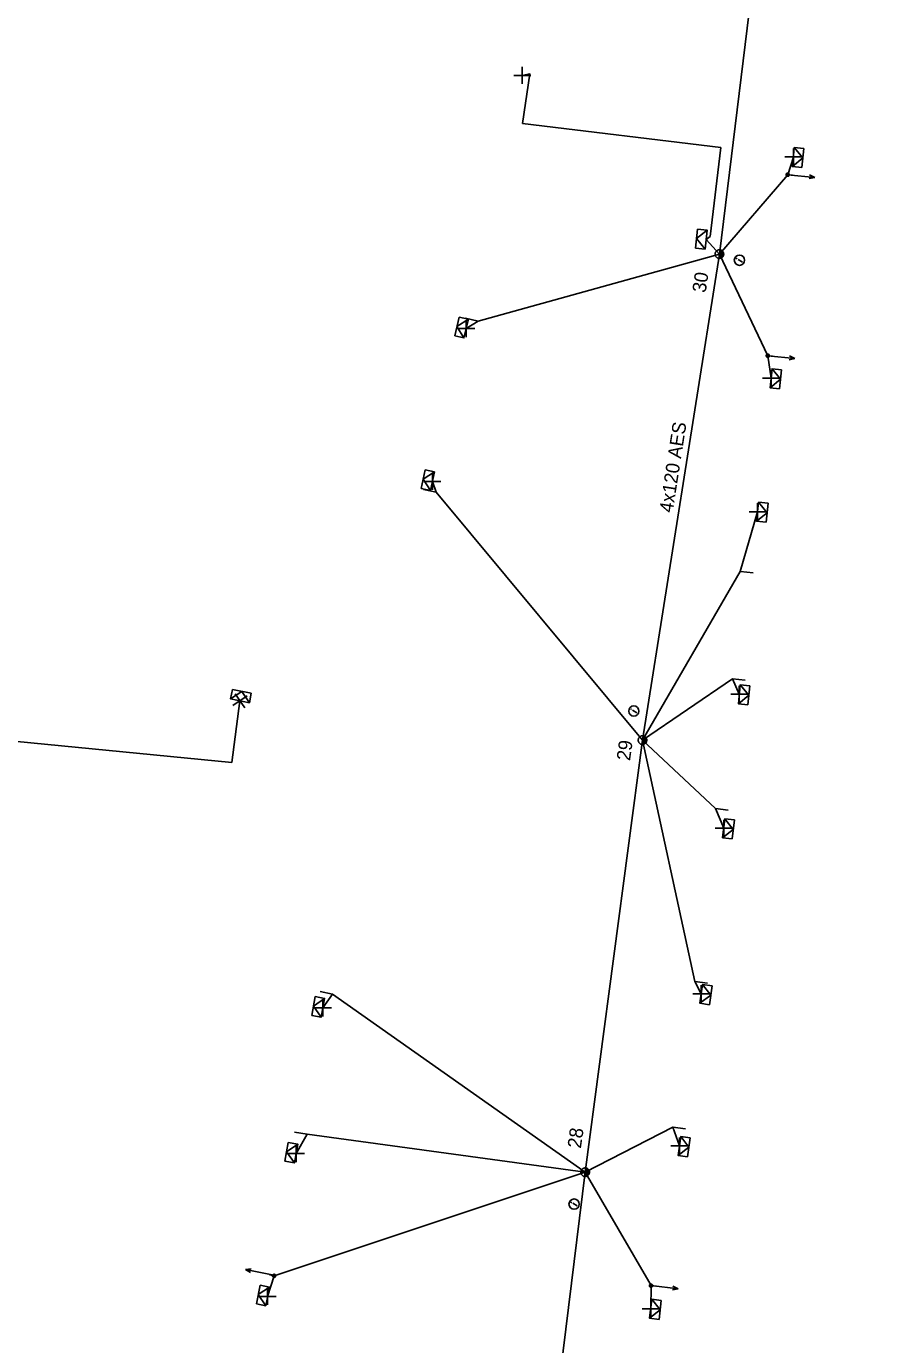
# Model space of a CAD drawing. Extents: x -544780 to -541582, y -1198995 to -1196551.
# Drawn here: x -543799.3 to -543736.3, y -1197255.8 to -1197159.1 of the extents above; entities that cross this region are included whole.
import ezdxf

# ---------------------------------------------------------------- set-up
doc = ezdxf.new("R2010")
doc.units = 0
for name, color, linetype in [('Vrstva 1', 7, 'Continuous'), ('Vrstva 10', 7, 'Continuous'), ('Vrstva 13', 7, 'Continuous'), ('Vrstva 14', 7, 'Continuous'), ('Vrstva 2', 7, 'Continuous'), ('Vrstva 31', 7, 'Continuous'), ('Vrstva 34', 7, 'Continuous'), ('Vrstva 36', 7, 'Continuous'), ('Vrstva 50', 7, 'Continuous'), ('Vrstva 51', 7, 'Continuous'), ('Vrstva 52', 7, 'Continuous'), ('Vrstva 54', 7, 'Continuous'), ('Vrstva 59', 7, 'Continuous'), ('Vrstva 8', 7, 'Continuous'), ('Vrstva 9', 7, 'Continuous')]:
    doc.layers.add(name, color=color, linetype=linetype)

# ---------------------------------------------------------------- blocks, each defined once
blk = doc.blocks.new('NN440')
at = {"layer": 'Vrstva 2'}
for points in [[(0.63, 0), (0.63, 0.06), (0.62, 0.13), (0.6, 0.19), (0.58, 0.25), (0.55, 0.31), (0.51, 0.37), (0.47, 0.42), (0.42, 0.46), (0.37, 0.51), (0.32, 0.54), (0.26, 0.57), (0.2, 0.59), (0.13, 0.61), (0.07, 0.62), (0, 0.63), (-0.06, 0.62), (-0.13, 0.61), (-0.19, 0.59), (-0.26, 0.57), (-0.31, 0.54), (-0.37, 0.51), (-0.42, 0.46), (-0.47, 0.42), (-0.51, 0.37), (-0.54, 0.31), (-0.57, 0.25), (-0.6, 0.19), (-0.62, 0.13), (-0.63, 0.06), (-0.63, 0), (-0.63, -0.07), (-0.62, -0.14), (-0.6, -0.2), (-0.57, -0.26), (-0.54, -0.32), (-0.51, -0.37), (-0.47, -0.43), (-0.42, -0.47), (-0.37, -0.51), (-0.31, -0.55), (-0.26, -0.58), (-0.19, -0.6), (-0.13, -0.62), (-0.06, -0.63), (0, -0.63), (0.07, -0.63), (0.13, -0.62), (0.2, -0.6), (0.26, -0.58), (0.32, -0.55), (0.37, -0.51), (0.42, -0.47), (0.47, -0.43), (0.51, -0.37), (0.55, -0.32), (0.58, -0.26), (0.6, -0.2), (0.62, -0.14), (0.63, -0.07), (0.63, 0)], [(-0.63, 0), (0.63, 0)], [(-0.6, -0.18), (0.57, -0.18)], [(-0.51, -0.32), (0.5, -0.32)], [(-0.37, -0.47), (0.35, -0.47)]]:
    blk.add_lwpolyline(points, dxfattribs=at)
blk = doc.blocks.new('NN560')
at = {"layer": 'Vrstva 2'}
for points in [[(1.999, -0.001), (1.59, 0.141)], [(0, -0.001), (1.999, -0.001)], [(1.999, -0.001), (1.59, -0.134)]]:
    blk.add_lwpolyline(points, dxfattribs=at)
blk = doc.blocks.new('NN770')
at = {"layer": 'Vrstva 10'}
for p, q in [((0.002, 0.187), (0.002, 0.263)), ((0.002, -0.276), (0.002, 0.111))]:
    blk.add_line(p, q, dxfattribs=at)
blk.add_circle((0, -0.008), 0.375, dxfattribs=at)
blk = doc.blocks.new('NN800')
at = {"layer": 'Vrstva 1'}
for points in [[(-0.442, 0.442), (0.442, -0.442)], [(-0.442, -0.442), (0.442, 0.442)]]:
    blk.add_lwpolyline(points, dxfattribs=at)
blk = doc.blocks.new('NN630')
at = {"layer": 'Vrstva 9'}
for points in [[(-0.003, -0.7), (-0.703, 0)], [(-0.703, -0.7), (-0.703, 0), (0.697, 0), (0.697, -0.7)], [(-0.703, -0.7), (0.697, -0.7)], [(-0.003, -0.7), (0.697, 0)]]:
    blk.add_lwpolyline(points, dxfattribs=at)
blk = doc.blocks.new('NN500')
at = {"layer": 'Vrstva 2'}
for points in [[(0, -0.24), (0.02, -0.23), (0.05, -0.23), (0.07, -0.22), (0.09, -0.22), (0.12, -0.2), (0.14, -0.19), (0.16, -0.18), (0.17, -0.16), (0.19, -0.14), (0.2, -0.12), (0.21, -0.1), (0.22, -0.07), (0.23, -0.05), (0.23, -0.02), (0.23, 0), (0.23, 0.02), (0.23, 0.05), (0.22, 0.07), (0.21, 0.1), (0.2, 0.12), (0.19, 0.14), (0.17, 0.16), (0.16, 0.17), (0.14, 0.19), (0.12, 0.2), (0.09, 0.21), (0.07, 0.22), (0.05, 0.23), (0.02, 0.23), (0, 0.23), (-0.03, 0.23), (-0.05, 0.23), (-0.07, 0.22), (-0.1, 0.21), (-0.12, 0.2), (-0.14, 0.19), (-0.16, 0.17), (-0.18, 0.16), (-0.19, 0.14), (-0.2, 0.12), (-0.22, 0.1), (-0.22, 0.07), (-0.23, 0.05), (-0.23, 0.02), (-0.24, 0), (-0.23, -0.02), (-0.23, -0.05), (-0.22, -0.07), (-0.22, -0.1), (-0.2, -0.12), (-0.19, -0.14), (-0.18, -0.16), (-0.16, -0.18), (-0.14, -0.19), (-0.12, -0.2), (-0.1, -0.22), (-0.07, -0.22), (-0.05, -0.23), (-0.03, -0.23), (0, -0.24)], [(0, -0.24), (0.02, -0.23), (0.05, -0.23), (0.07, -0.22), (0.09, -0.22), (0.12, -0.2), (0.14, -0.19), (0.16, -0.18), (0.17, -0.16), (0.19, -0.14), (0.2, -0.12), (0.21, -0.1), (0.22, -0.07), (0.23, -0.05), (0.23, -0.02), (0.23, 0), (0.23, 0.02), (0.23, 0.05), (0.22, 0.07), (0.21, 0.1), (0.2, 0.12), (0.19, 0.14), (0.17, 0.16), (0.16, 0.17), (0.14, 0.19), (0.12, 0.2), (0.09, 0.21), (0.07, 0.22), (0.05, 0.23), (0.02, 0.23), (0, 0.23), (-0.03, 0.23), (-0.05, 0.23), (-0.07, 0.22), (-0.1, 0.21), (-0.12, 0.2), (-0.14, 0.19), (-0.16, 0.17), (-0.18, 0.16), (-0.19, 0.14), (-0.2, 0.12), (-0.22, 0.1), (-0.22, 0.07), (-0.23, 0.05), (-0.23, 0.02), (-0.24, 0), (-0.23, -0.02), (-0.23, -0.05), (-0.22, -0.07), (-0.22, -0.1), (-0.2, -0.12), (-0.19, -0.14), (-0.18, -0.16), (-0.16, -0.18), (-0.14, -0.19), (-0.12, -0.2), (-0.1, -0.22), (-0.07, -0.22), (-0.05, -0.23), (-0.03, -0.23), (0, -0.24)], [(0, -0.21), (0.02, -0.2), (0.04, -0.2), (0.06, -0.2), (0.08, -0.19), (0.1, -0.18), (0.12, -0.17), (0.14, -0.15), (0.15, -0.14), (0.16, -0.12), (0.18, -0.1), (0.19, -0.08), (0.19, -0.06), (0.2, -0.04), (0.2, -0.02), (0.2, 0), (0.2, 0.02), (0.2, 0.04), (0.19, 0.06), (0.19, 0.08), (0.18, 0.1), (0.16, 0.12), (0.15, 0.14), (0.14, 0.15), (0.12, 0.17), (0.1, 0.18), (0.08, 0.19), (0.06, 0.19), (0.04, 0.2), (0.02, 0.2), (0, 0.2), (-0.02, 0.2), (-0.04, 0.2), (-0.06, 0.19), (-0.08, 0.19), (-0.1, 0.18), (-0.12, 0.17), (-0.14, 0.15), (-0.15, 0.14), (-0.17, 0.12), (-0.18, 0.1), (-0.19, 0.08), (-0.2, 0.06), (-0.2, 0.04), (-0.21, 0.02), (-0.21, 0), (-0.21, -0.02), (-0.2, -0.04), (-0.2, -0.06), (-0.19, -0.08), (-0.18, -0.1), (-0.17, -0.12), (-0.15, -0.14), (-0.14, -0.15), (-0.12, -0.17), (-0.1, -0.18), (-0.08, -0.19), (-0.06, -0.2), (-0.04, -0.2), (-0.02, -0.2), (0, -0.21)], [(0, -0.18), (0.02, -0.18), (0.04, -0.17), (0.05, -0.17), (0.07, -0.16), (0.09, -0.15), (0.1, -0.14), (0.12, -0.13), (0.13, -0.12), (0.14, -0.1), (0.15, -0.09), (0.16, -0.07), (0.17, -0.05), (0.17, -0.04), (0.17, -0.02), (0.17, 0), (0.17, 0.02), (0.17, 0.04), (0.17, 0.05), (0.16, 0.07), (0.15, 0.09), (0.14, 0.1), (0.13, 0.12), (0.12, 0.13), (0.1, 0.14), (0.09, 0.15), (0.07, 0.16), (0.05, 0.17), (0.04, 0.17), (0.02, 0.17), (0, 0.18), (-0.02, 0.17), (-0.04, 0.17), (-0.06, 0.17), (-0.07, 0.16), (-0.09, 0.15), (-0.1, 0.14), (-0.12, 0.13), (-0.13, 0.12), (-0.14, 0.1), (-0.15, 0.09), (-0.16, 0.07), (-0.17, 0.05), (-0.17, 0.04), (-0.18, 0.02), (-0.18, 0), (-0.18, -0.02), (-0.17, -0.04), (-0.17, -0.05), (-0.16, -0.07), (-0.15, -0.09), (-0.14, -0.1), (-0.13, -0.12), (-0.12, -0.13), (-0.1, -0.14), (-0.09, -0.15), (-0.07, -0.16), (-0.06, -0.17), (-0.04, -0.17), (-0.02, -0.18), (0, -0.18)], [(0, -0.15), (0.01, -0.15), (0.03, -0.14), (0.04, -0.14), (0.06, -0.13), (0.07, -0.13), (0.08, -0.12), (0.1, -0.11), (0.11, -0.1), (0.12, -0.09), (0.13, -0.07), (0.13, -0.06), (0.14, -0.05), (0.14, -0.03), (0.14, -0.02), (0.14, 0), (0.14, 0.01), (0.14, 0.03), (0.14, 0.04), (0.13, 0.06), (0.13, 0.07), (0.12, 0.09), (0.11, 0.1), (0.1, 0.11), (0.08, 0.12), (0.07, 0.13), (0.06, 0.13), (0.04, 0.14), (0.03, 0.14), (0.01, 0.14), (0, 0.15), (-0.02, 0.14), (-0.03, 0.14), (-0.05, 0.14), (-0.06, 0.13), (-0.07, 0.13), (-0.09, 0.12), (-0.1, 0.11), (-0.11, 0.1), (-0.12, 0.09), (-0.13, 0.07), (-0.13, 0.06), (-0.14, 0.04), (-0.14, 0.03), (-0.15, 0.01), (-0.15, 0), (-0.15, -0.02), (-0.14, -0.03), (-0.14, -0.05), (-0.13, -0.06), (-0.13, -0.07), (-0.12, -0.09), (-0.11, -0.1), (-0.1, -0.11), (-0.09, -0.12), (-0.07, -0.13), (-0.06, -0.13), (-0.05, -0.14), (-0.03, -0.14), (-0.02, -0.15), (0, -0.15)], [(0, -0.12), (0.01, -0.12), (0.02, -0.11), (0.03, -0.11), (0.05, -0.11), (0.06, -0.1), (0.07, -0.09), (0.08, -0.09), (0.09, -0.08), (0.09, -0.07), (0.1, -0.06), (0.11, -0.05), (0.11, -0.04), (0.11, -0.02), (0.11, -0.01), (0.12, 0), (0.11, 0.01), (0.11, 0.02), (0.11, 0.04), (0.11, 0.05), (0.1, 0.06), (0.09, 0.07), (0.09, 0.08), (0.08, 0.09), (0.07, 0.09), (0.06, 0.1), (0.05, 0.11), (0.03, 0.11), (0.02, 0.11), (0.01, 0.12), (0, 0.12), (-0.01, 0.12), (-0.03, 0.11), (-0.04, 0.11), (-0.05, 0.11), (-0.06, 0.1), (-0.07, 0.09), (-0.08, 0.09), (-0.09, 0.08), (-0.1, 0.07), (-0.1, 0.06), (-0.11, 0.05), (-0.11, 0.04), (-0.12, 0.02), (-0.12, 0.01), (-0.12, 0), (-0.12, -0.01), (-0.12, -0.02), (-0.11, -0.04), (-0.11, -0.05), (-0.1, -0.06), (-0.1, -0.07), (-0.09, -0.08), (-0.08, -0.09), (-0.07, -0.09), (-0.06, -0.1), (-0.05, -0.11), (-0.04, -0.11), (-0.03, -0.11), (-0.01, -0.12), (0, -0.12)], [(0, -0.09), (0.01, -0.09), (0.02, -0.09), (0.03, -0.08), (0.03, -0.08), (0.04, -0.08), (0.05, -0.07), (0.06, -0.07), (0.06, -0.06), (0.07, -0.05), (0.07, -0.04), (0.08, -0.04), (0.08, -0.03), (0.08, -0.02), (0.09, -0.01), (0.09, 0), (0.09, 0.01), (0.08, 0.02), (0.08, 0.03), (0.08, 0.03), (0.07, 0.04), (0.07, 0.05), (0.06, 0.06), (0.06, 0.06), (0.05, 0.07), (0.04, 0.07), (0.03, 0.08), (0.03, 0.08), (0.02, 0.08), (0.01, 0.09), (0, 0.09), (-0.01, 0.09), (-0.02, 0.08), (-0.03, 0.08), (-0.04, 0.08), (-0.04, 0.07), (-0.05, 0.07), (-0.06, 0.06), (-0.07, 0.06), (-0.07, 0.05), (-0.08, 0.04), (-0.08, 0.03), (-0.08, 0.03), (-0.09, 0.02), (-0.09, 0.01), (-0.09, 0), (-0.09, -0.01), (-0.09, -0.02), (-0.08, -0.03), (-0.08, -0.04), (-0.08, -0.04), (-0.07, -0.05), (-0.07, -0.06), (-0.06, -0.07), (-0.05, -0.07), (-0.04, -0.08), (-0.04, -0.08), (-0.03, -0.08), (-0.02, -0.09), (-0.01, -0.09), (0, -0.09)], [(0, -0.06), (0, -0.06), (0.01, -0.06), (0.02, -0.05), (0.02, -0.05), (0.03, -0.05), (0.03, -0.05), (0.04, -0.04), (0.04, -0.04), (0.05, -0.03), (0.05, -0.03), (0.05, -0.02), (0.05, -0.02), (0.05, -0.01), (0.06, -0.01), (0.06, 0), (0.06, 0.01), (0.05, 0.01), (0.05, 0.02), (0.05, 0.02), (0.05, 0.03), (0.05, 0.03), (0.04, 0.04), (0.04, 0.04), (0.03, 0.05), (0.03, 0.05), (0.02, 0.05), (0.02, 0.05), (0.01, 0.06), (0, 0.06), (0, 0.06), (-0.01, 0.06), (-0.01, 0.06), (-0.02, 0.05), (-0.02, 0.05), (-0.03, 0.05), (-0.03, 0.05), (-0.04, 0.04), (-0.04, 0.04), (-0.05, 0.03), (-0.05, 0.03), (-0.05, 0.02), (-0.06, 0.02), (-0.06, 0.01), (-0.06, 0.01), (-0.06, 0), (-0.06, -0.01), (-0.06, -0.01), (-0.06, -0.02), (-0.05, -0.02), (-0.05, -0.03), (-0.05, -0.03), (-0.04, -0.04), (-0.04, -0.04), (-0.03, -0.05), (-0.03, -0.05), (-0.02, -0.05), (-0.02, -0.05), (-0.01, -0.06), (-0.01, -0.06), (0, -0.06)], [(0, -0.03), (0, -0.03), (0, -0.03), (0.01, -0.03), (0.01, -0.03), (0.01, -0.02), (0.02, -0.02), (0.02, -0.02), (0.02, -0.02), (0.02, -0.02), (0.02, -0.01), (0.02, -0.01), (0.03, -0.01), (0.03, -0.01), (0.03, 0), (0.03, 0), (0.03, 0), (0.03, 0.01), (0.03, 0.01), (0.02, 0.01), (0.02, 0.01), (0.02, 0.02), (0.02, 0.02), (0.02, 0.02), (0.02, 0.02), (0.01, 0.02), (0.01, 0.02), (0.01, 0.03), (0, 0.03), (0, 0.03), (0, 0.03), (0, 0.03), (-0.01, 0.03), (-0.01, 0.03), (-0.01, 0.02), (-0.02, 0.02), (-0.02, 0.02), (-0.02, 0.02), (-0.02, 0.02), (-0.02, 0.02), (-0.03, 0.01), (-0.03, 0.01), (-0.03, 0.01), (-0.03, 0.01), (-0.03, 0), (-0.03, 0), (-0.03, 0), (-0.03, -0.01), (-0.03, -0.01), (-0.03, -0.01), (-0.03, -0.01), (-0.02, -0.02), (-0.02, -0.02), (-0.02, -0.02), (-0.02, -0.02), (-0.02, -0.02), (-0.01, -0.03), (-0.01, -0.03), (-0.01, -0.03), (0, -0.03), (0, -0.03)], [(0.23, 0), (0.7, 0)]]:
    blk.add_lwpolyline(points, dxfattribs=at)
blk = doc.blocks.new('NN510')
at = {"layer": 'Vrstva 2'}
blk.add_lwpolyline([(0.001, 0.002), (0.001, 0.939)], dxfattribs=at)

msp = doc.modelspace()

# ---------------------------------------------------------------- linework, layer by layer
at = {"layer": 'Vrstva 50'}
msp.add_lwpolyline([(-543775.44, -1197359.32), (-543772.569, -1197338.779), (-543766.769, -1197307.71), (-543762.65, -1197277.68), (-543758.39, -1197243.149), (-543754.189, -1197211.47), (-543748.549, -1197175.829), (-543744.639, -1197143.859), (-543740.249, -1197113.279), (-543736.44, -1197077.571), (-543736.293, -1197076.19)], dxfattribs=at)
at = {"layer": 'Vrstva 52'}
for points in [[(-543748.549, -1197175.829), (-543749.523, -1197174.761), (-543749.217, -1197174.531), (-543748.45, -1197168.01), (-543762.993, -1197166.259)], [(-543832.24, -1197210.609), (-543832.012, -1197208.446), (-543784.287, -1197213.107), (-543783.69, -1197208.582)]]:
    msp.add_lwpolyline(points, dxfattribs=at)
at = {"layer": 'Vrstva 54'}
for points in [[(-543748.549, -1197175.829), (-543743.543, -1197170.005), (-543743.129, -1197168.707)], [(-543748.549, -1197175.829), (-543766.239, -1197180.745), (-543767.112, -1197181.292)], [(-543748.549, -1197175.829), (-543745, -1197183.277), (-543744.762, -1197184.929)], [(-543754.189, -1197211.47), (-543747.016, -1197199.1), (-543745.75, -1197194.72)], [(-543754.189, -1197211.47), (-543747.585, -1197206.98), (-543747.09, -1197208.104)], [(-543758.39, -1197243.149), (-543776.897, -1197230.087), (-543777.616, -1197231.101)], [(-543758.39, -1197243.149), (-543778.775, -1197240.374), (-543779.583, -1197241.788)]]:
    msp.add_lwpolyline(points, dxfattribs=at)
at = {"layer": 'Vrstva 59'}
msp.add_lwpolyline([(-543762.993, -1197166.259), (-543762.442, -1197162.614), (-543762.999, -1197162.718)], dxfattribs=at)
at = {"layer": 'Vrstva 8'}
for points in [[(-543754.189, -1197211.47), (-543769.31, -1197193.293), (-543769.587, -1197192.49)], [(-543754.189, -1197211.47), (-543748.844, -1197216.49), (-543748.23, -1197217.931)], [(-543754.189, -1197211.47), (-543750.356, -1197229.166), (-543749.876, -1197230.073)], [(-543758.39, -1197243.149), (-543751.954, -1197239.838), (-543751.477, -1197241.225)], [(-543758.39, -1197243.149), (-543781.189, -1197250.752), (-543781.665, -1197252.263)], [(-543758.39, -1197243.149), (-543753.563, -1197251.467), (-543753.583, -1197253.164)]]:
    msp.add_lwpolyline(points, dxfattribs=at)

# ---------------------------------------------------------------- block references
at = {"layer": 'Vrstva 13'}
for name, p, xscale, yscale, rotation in [('NN500', (-543743.543, -1197170.005), 0.5000000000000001, 0.5, -5.623999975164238), ('NN440', (-543748.549, -1197175.829), 0.4999999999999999, 0.49999999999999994, 81.45826944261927), ('NN500', (-543745, -1197183.277), 0.5, 0.4999999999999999, -5.858000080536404), ('NN440', (-543754.189, -1197211.469), 0.5000000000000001, 0.5000000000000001, 82.16785284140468), ('NN440', (-543758.39, -1197243.149), 0.5, 0.5000000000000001, 82.0032972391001), ('NN500', (-543781.189, -1197250.752), 0.5, 0.5, 168.27699993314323), ('NN500', (-543753.563, -1197251.467), 0.5, 0.5000000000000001, -6.56399997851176)]:
    msp.add_blockref(name, p, dxfattribs=dict(at, xscale=xscale, yscale=yscale, rotation=rotation))
for name, p, rotation in [('NN560', (-543743.543, -1197170.005), -5.624283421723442), ('NN510', (-543766.239, -1197180.745), 76.79393886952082), ('NN560', (-543745, -1197183.277), -5.858458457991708), ('NN510', (-543769.31, -1197193.294), 77.7415806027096), ('NN510', (-543747.017, -1197199.099), -95.7153638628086), ('NN510', (-543747.586, -1197206.979), -95.72056388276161), ('NN510', (-543748.845, -1197216.49), -96.99959165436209), ('NN510', (-543750.356, -1197229.166), -98.21735841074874), ('NN510', (-543776.897, -1197230.088), 79.22613891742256), ('NN510', (-543751.954, -1197239.837), -98.15278059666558), ('NN510', (-543778.775, -1197240.375), 80.00482213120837), ('NN560', (-543781.337, -1197250.684), 168.27731662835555), ('NN560', (-543753.563, -1197251.467), -6.563522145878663)]:
    msp.add_blockref(name, p, dxfattribs=dict(at, rotation=rotation))
at = {"layer": 'Vrstva 31'}
for p, rotation in [((-543743.129, -1197168.707), 84.37571665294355), ((-543749.523, -1197174.761), -95.85845832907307), ((-543767.112, -1197181.292), -103.20606113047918), ((-543744.762, -1197184.93), 84.14154167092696), ((-543769.587, -1197192.49), -102.2584194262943), ((-543745.75, -1197194.72), 84.28463606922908), ((-543783.69, -1197208.582), 168.53274725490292), ((-543747.09, -1197208.104), 84.27943611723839), ((-543748.23, -1197217.931), 83.00040832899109), ((-543749.876, -1197230.073), 81.7826416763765), ((-543777.616, -1197231.101), -100.77386108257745), ((-543751.477, -1197241.225), 81.84721940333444), ((-543779.583, -1197241.788), -99.99517777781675), ((-543781.664, -1197252.263), -101.72268333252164), ((-543753.583, -1197253.165), 83.43647783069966)]:
    msp.add_blockref('NN630', p, dxfattribs=dict(at, rotation=rotation))
at = {"layer": 'Vrstva 34'}
for p, rotation in [((-543762.999, -1197162.718), 44.99999995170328), ((-543743.129, -1197168.706), 44.99999995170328), ((-543767.112, -1197181.292), 45), ((-543744.762, -1197184.929), 45), ((-543769.587, -1197192.49), 45), ((-543745.75, -1197194.72), 45), ((-543747.091, -1197208.104), 45), ((-543783.69, -1197208.581), 79.20681945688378), ((-543748.23, -1197217.93), 45), ((-543749.876, -1197230.073), 45), ((-543777.616, -1197231.1), 45), ((-543751.477, -1197241.224), 44.99999995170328), ((-543779.583, -1197241.787), 45), ((-543781.665, -1197252.263), 45), ((-543753.583, -1197253.164), 45)]:
    msp.add_blockref('NN800', p, dxfattribs=dict(at, rotation=rotation))
at = {"layer": 'Vrstva 36', "rotation": 58.516302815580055}
for p in [(-543747.092, -1197176.274), (-543754.829, -1197209.329), (-543759.207, -1197245.486)]:
    msp.add_blockref('NN770', p, dxfattribs=at)

# ---------------------------------------------------------------- texts
at = {"layer": 'Vrstva 14'}
for s, rotation, p in [('30', 81.458, (-543749.56, -1197178.699)), ('29', 82.168, (-543755.102, -1197213.018)), ('28', 82.003, (-543758.704, -1197241.442))]:
    msp.add_text(s, height=1, rotation=rotation, dxfattribs=at).set_placement(p)
at = {"layer": 'Vrstva 51'}
msp.add_text('4x120 AES', height=1, rotation=81.193, dxfattribs=at).set_placement((-543751.978, -1197194.829))

doc.saveas('drawing.dxf')
